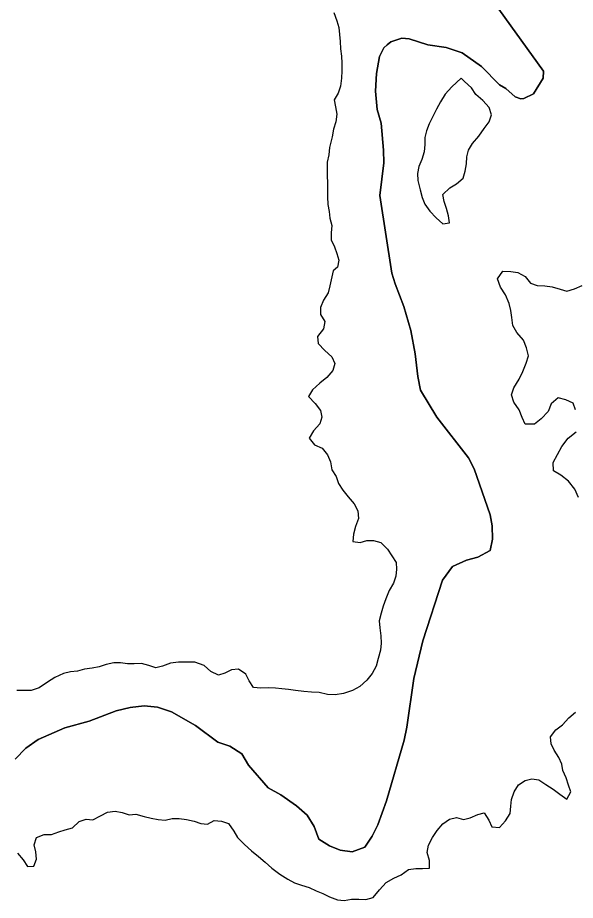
# Model space of a CAD drawing. Extents: x 1310247 to 1664935, y 284496 to 704931.
# Drawn here: x 1530131 to 1534387, y 545279 to 552020 of the extents above; entities that cross this region are included whole.
import ezdxf

# ---------------------------------------------------------------- set-up
doc = ezdxf.new("R2010")
doc.units = 0
doc.layers.add('GM_X_Adjacent_County', color=7, linetype='Continuous')
doc.layers.add('GM_X_City_Street_Text', color=7, linetype='Continuous')

msp = doc.modelspace()

# ---------------------------------------------------------------- linework, layer by layer
at = {"layer": 'GM_X_Adjacent_County'}
for points in [[(1530111.1, 546357), (1530192.9, 546441.5), (1530286.4, 546507.8), (1530490.5, 546595.9), (1530675.9, 546648.4), (1530881.9, 546726.5), (1530988.6, 546752.4), (1531095.1, 546764.4), (1531199.1, 546754.3), (1531304.6, 546718.2), (1531487, 546614.6), (1531658.9, 546487.1), (1531750.5, 546455.3), (1531841.6, 546397.4), (1531892, 546312.3), (1532043, 546137.2), (1532138.2, 546085.3), (1532258.8, 546000.8), (1532339.6, 545929.2), (1532394.1, 545842), (1532430.3, 545747.2), (1532511.5, 545695.5), (1532593, 545661.9), (1532682.9, 545648.1), (1532779.8, 545684.3), (1532837.6, 545769.3), (1532879.4, 545856.6), (1532947, 546039.5), (1533080.2, 546501.4), (1533102.2, 546601.1), (1533153.5, 546972.6), (1533223.2, 547259.6), (1533372.5, 547725.3), (1533450.6, 547827.9), (1533555.8, 547877.9), (1533644.4, 547900.2), (1533737.6, 547950.4), (1533755.3, 548036.2), (1533753.3, 548140.4), (1533736.8, 548222.8), (1533615.3, 548573.6), (1533570.9, 548658.5), (1533330.4, 548969.6), (1533206.1, 549176.3), (1533184, 549278.8), (1533165.4, 549453.4), (1533132.7, 549630.3), (1533078.2, 549815.5), (1533011.3, 549987), (1532985.7, 550070.2), (1532894.6, 550661), (1532925.1, 550912.8), (1532924.4, 551007.5), (1532906.1, 551215.8), (1532875.8, 551320.1), (1532861.6, 551459.8), (1532869.3, 551594.2), (1532892.8, 551723.7), (1532924.9, 551790.3), (1532949.9, 551812.6), (1532979.8, 551835.5), (1533064.1, 551865), (1533120.2, 551857.8), (1533261.8, 551812.6), (1533402.6, 551791.7), (1533523.3, 551752.7), (1533670.4, 551647.8), (1533809.5, 551507.2), (1533856.2, 551478.4), (1533929.2, 551415.9), (1533972.6, 551399.4), (1533994.9, 551402.2), (1534067.5, 551438.4), (1534140.9, 551559), (1534143.9, 551611.2), (1530537.1, 556625.7)], [(1530537.1, 556625.7), (1534143.9, 551611.2), (1534140.9, 551559), (1534067.5, 551438.4), (1533994.9, 551402.2), (1533972.6, 551399.4), (1533929.2, 551415.9), (1533856.2, 551478.4), (1533809.5, 551507.2), (1533670.4, 551647.8), (1533523.3, 551752.7), (1533402.6, 551791.7), (1533261.8, 551812.6), (1533120.2, 551857.8), (1533064.1, 551865), (1532979.8, 551835.5), (1532949.9, 551812.6), (1532924.9, 551790.3), (1532892.8, 551723.7), (1532869.3, 551594.2), (1532861.6, 551459.8), (1532875.8, 551320.1), (1532906.1, 551215.8), (1532924.4, 551007.5), (1532925.1, 550912.8), (1532894.6, 550661), (1532985.7, 550070.2), (1533011.3, 549987), (1533078.2, 549815.5), (1533132.7, 549630.3), (1533165.4, 549453.4), (1533184, 549278.8), (1533206.1, 549176.3), (1533330.4, 548969.6), (1533570.9, 548658.5), (1533615.3, 548573.6), (1533736.8, 548222.8), (1533753.3, 548140.4), (1533755.3, 548036.2), (1533737.6, 547950.4), (1533644.4, 547900.2), (1533555.8, 547877.9), (1533450.6, 547827.9), (1533372.5, 547725.3), (1533223.2, 547259.6), (1533153.5, 546972.6), (1533102.2, 546601.1), (1533080.2, 546501.4), (1532947, 546039.5), (1532879.4, 545856.6), (1532837.6, 545769.3), (1532779.8, 545684.3), (1532682.9, 545648.1), (1532593, 545661.9), (1532511.5, 545695.5), (1532430.3, 545747.2), (1532394.1, 545842), (1532339.6, 545929.2), (1532258.8, 546000.8), (1532138.2, 546085.3), (1532043, 546137.2), (1531892, 546312.3), (1531841.6, 546397.4), (1531750.5, 546455.3), (1531658.9, 546487.1), (1531487, 546614.6), (1531304.6, 546718.2), (1531199.1, 546754.3), (1531095.1, 546764.4), (1530988.6, 546752.4), (1530881.9, 546726.5), (1530675.9, 546648.4), (1530490.5, 546595.9), (1530286.4, 546507.8), (1530192.9, 546441.5), (1530111.1, 546357)]]:
    msp.add_lwpolyline(points, dxfattribs=at)
at = {"layer": 'GM_X_City_Street_Text'}
for points in [[(1532543.1, 552058.7), (1532568.1, 551996.2), (1532581.3, 551945.8), (1532586.4, 551891.6), (1532593.5, 551837.3), (1532594.6, 551783.2), (1532601.6, 551726.9), (1532604.7, 551672.7), (1532605.8, 551614.5), (1532602.8, 551558.4), (1532595.7, 551496.4), (1532576.8, 551444.5), (1532545.9, 551392.9), (1532557, 551340.6), (1532568.1, 551284.3), (1532559.1, 551224.3), (1532542.1, 551168.4), (1532531.1, 551110.4), (1532511.7, 551028.5), (1532504.7, 550972.5), (1532493.8, 550916.5), (1532492.9, 550864.4), (1532494.1, 550814.3), (1532495.1, 550756.1), (1532496.2, 550701.9), (1532495.3, 550651.8), (1532498.4, 550593.6), (1532507.5, 550539.3), (1532514.6, 550489.1), (1532529.7, 550432.7), (1532524.8, 550376.6), (1532523.9, 550324.5), (1532549, 550269.9), (1532566.2, 550219.5), (1532583.4, 550169.1), (1532572.5, 550115.1), (1532539.9, 550085.6)], [(1533516.9, 551557.2), (1533443.7, 551492.2), (1533392.6, 551436.9), (1533357.5, 551377.4), (1533326.5, 551321.7), (1533297.4, 551260), (1533270.5, 551208.4), (1533251.6, 551156.5), (1533238.7, 551104.6), (1533237.8, 551050.5), (1533234.8, 550996.4), (1533215.8, 550936.6), (1533192.9, 550884.8), (1533181.9, 550830.8), (1533185, 550776.7), (1533203.9, 550706.2), (1533219, 550647.8), (1533238.1, 550595.3), (1533277.3, 550542.5), (1533324.6, 550491.6), (1533375.9, 550446.6), (1533426.2, 550453.8), (1533419.1, 550508), (1533404, 550562.4), (1533386.8, 550616.9), (1533375.7, 550669.2), (1533430.7, 550720.4), (1533481.3, 550751.7), (1533532.2, 550794.9), (1533547.1, 550846.8)], [(1533547.1, 550846.8), (1533556, 550902.8), (1533558.9, 550956.9), (1533571.8, 551008.8), (1533602.8, 551060.4), (1533651.8, 551115.8), (1533690.9, 551173.3), (1533729.8, 551224.8), (1533746.8, 551278.6), (1533729.7, 551335), (1533680.5, 551388), (1533629.1, 551433), (1533593.9, 551483.7), (1533542.6, 551532.7), (1533516.9, 551557.2)], [(1532539.9, 550085.6), (1532512.7, 549971.4), (1532501.9, 549919.5), (1532464.9, 549864), (1532442, 549806.3), (1532443.2, 549752.3), (1532476.4, 549699.7), (1532465.5, 549643.8), (1532418.5, 549586.5), (1532423.7, 549532.3), (1532475, 549479.5), (1532528.3, 549430.6), (1532551.6, 549378.2), (1532536.7, 549326.4), (1532491.8, 549273), (1532437, 549229.8), (1532382.1, 549178.6), (1532351.3, 549127), (1532400.5, 549074.2), (1532441.8, 549019.5), (1532453, 548969.3), (1532438.2, 548917.5), (1532389.3, 548864.2), (1532356.3, 548808.6), (1532397.6, 548757.9), (1532455.3, 548733), (1532494.6, 548680.3), (1532517.8, 548627.9), (1532528.9, 548567.7), (1532562.2, 548515.1), (1532579.4, 548462.8), (1532612.7, 548412.2), (1532654, 548361.5), (1532699.2, 548306.8), (1532726.5, 548254.3), (1532731.6, 548196.1), (1532708.6, 548134.4), (1532693.6, 548074.6), (1532688.7, 548018.6), (1532744.7, 548011.8), (1532795.1, 548027), (1532847.2, 548028.2), (1532903, 548011.3), (1532954.4, 547960.4), (1532987.7, 547909.8), (1533020.9, 547859.3), (1533022.1, 547807.2), (1533017.3, 547755.2), (1532998.4, 547701.5), (1532967.5, 547645.9), (1532940.5, 547582.2), (1532919.5, 547524.5), (1532904.7, 547472.7), (1532889.7, 547412.8), (1532894.9, 547360.7), (1532902, 547298.5), (1532905.1, 547242.4), (1532900.3, 547190.5), (1532883.3, 547126.7), (1532868.3, 547066.8), (1532835.4, 547011.3), (1532796.5, 546959.8), (1532743.6, 546912.6), (1532687, 546881.4), (1532618.5, 546858.5), (1532554.3, 546847.5), (1532496.2, 546850.4), (1532432.3, 546865.4), (1532374.2, 546868.3), (1532316.2, 546873.2), (1532252.2, 546882.2), (1532198.2, 546889.1), (1532148.1, 546893.8), (1532098.1, 546898.6), (1532044, 546901.5), (1531985.9, 546898.4), (1531929.9, 546905.2), (1531898.6, 546955.8), (1531871.3, 547006.3), (1531815.8, 547043.2), (1531763.6, 547040), (1531713.1, 547012.7), (1531662.8, 546997.5), (1531605.1, 547026.4), (1531553.7, 547073.3), (1531482, 547098.4), (1531417.8, 547097.4), (1531357.7, 547098.3), (1531297.4, 547089.3), (1531237, 547068.2), (1531184.7, 547055), (1531132.8, 547071.8), (1531077, 547088.7), (1531020.8, 547085.6), (1530968.7, 547084.4), (1530916.7, 547093.2), (1530864.6, 547092), (1530806.3, 547080.9), (1530751.9, 547061.7), (1530699.6, 547052.5), (1530641.4, 547045.4)], [(1534389.8, 549025.2), (1534370.6, 549075.6), (1534314.9, 549102.5), (1534257, 549117.4), (1534204.2, 549072.2), (1534181.2, 549012.4), (1534126.2, 548955.2), (1534075.5, 548916), (1534005.3, 548915.1), (1533982.1, 548965.5), (1533958.9, 549023.9), (1533917.8, 549082.6), (1533900.6, 549138.9), (1533917.5, 549192.7), (1533958.6, 549260.2), (1533987.6, 549317.8), (1534012.6, 549381.5), (1534029.5, 549437.2), (1534014.5, 549499.5), (1533991.3, 549558), (1533940.1, 549616.8), (1533910.9, 549669.3), (1533901.8, 549729.5), (1533894.6, 549783.7), (1533883.4, 549837.9), (1533854.4, 549902.5), (1533815.3, 549963.1), (1533794.2, 550025.5), (1533835.2, 550085), (1533895.3, 550082), (1533949.2, 550073.2), (1534004.9, 550042.3), (1534044.2, 549991.6), (1534096, 549974.8), (1534154.1, 549971.9), (1534210.1, 549965), (1534271.9, 549946), (1534323.8, 549931.2), (1534382.2, 549948.3), (1534438.7, 549975.4)], [(1534411.5, 548356.2), (1534382.4, 548418.7), (1534335.3, 548479.5), (1534275.9, 548526.5), (1534220.3, 548559.4), (1534219.3, 548623.4), (1534250.3, 548685), (1534283.3, 548744.6), (1534332.4, 548807.9), (1534393.2, 548857)], [(1530641.4, 547045.4), (1530587.1, 547030.3), (1530532.9, 547025.1), (1530480.5, 547011.9), (1530413.9, 546980.9), (1530359.3, 546945.7), (1530294.4, 546900.7), (1530234, 546881.6), (1530183.9, 546880.4), (1530123.8, 546881.3)], [(1530601.2, 545880.8), (1530653.6, 545898), (1530705.6, 545893.2), (1530762.2, 545924.4), (1530816.8, 545951.5), (1530875, 545960.7), (1530929, 545949.8), (1530982.8, 545930.9), (1531033, 545936.2), (1531096.8, 545919.2), (1531148.7, 545906.3), (1531202.7, 545895.5), (1531256.7, 545890.6), (1531309, 545903.8), (1531363.1, 545903), (1531419.1, 545896.1), (1531477.1, 545883.2), (1531528.9, 545866.4), (1531580.9, 545861.6), (1531631.5, 545888.8), (1531685.5, 545884), (1531739.3, 545865.1), (1531780.5, 545808.4), (1531809.8, 545757.9), (1531863.1, 545705), (1531916.5, 545658.1), (1531967.9, 545613.3), (1532019.3, 545570.4), (1532070.7, 545523.6), (1532132.1, 545478.6), (1532191.6, 545439.6), (1532243.3, 545412.8), (1532297.2, 545395.9), (1532355, 545377), (1532408.7, 545352.2), (1532460.5, 545331.3), (1532512.2, 545304.5), (1532572, 545283.5), (1532622, 545278.8), (1532678.3, 545287.9), (1532734.4, 545287), (1532788.4, 545284.2), (1532844.8, 545301.3), (1532891.8, 545358.6), (1532942.8, 545415.9), (1533001.4, 545449), (1533057.9, 545474.2), (1533112.7, 545515.4), (1533170.9, 545522.5), (1533221, 545521.7), (1533273.2, 545524.9), (1533274.1, 545582.9), (1533257, 545643.3), (1533265.9, 545701.2), (1533296.8, 545758.8), (1533333.8, 545812.3), (1533376.6, 545863.6), (1533427.3, 545898.9), (1533479.6, 545912.1), (1533533.5, 545895.2), (1533585.8, 545908.4), (1533642.3, 545933.6), (1533692.6, 545946.8), (1533727.8, 545892.2), (1533751, 545839.8), (1533809.1, 545834.9), (1533854, 545886.2), (1533888.9, 545941.8), (1533895.8, 545997.7), (1533900.6, 546049.7), (1533919.5, 546107.4), (1533952.4, 546161), (1534005.1, 546194.2), (1534055.4, 546207.4), (1534109.3, 546198.6), (1534162.9, 546163.7), (1534218.5, 546128.8), (1534270, 546090), (1534321.5, 546051.1), (1534352.4, 546106.7), (1534335.2, 546159), (1534318, 546213.4), (1534290.8, 546269.8), (1534283.6, 546320), (1534262.3, 546370.4), (1534227.1, 546425), (1534201.8, 546475.4), (1534198.6, 546527.5), (1534237.5, 546581), (1534288.3, 546620.3), (1534337.2, 546673.5), (1534389.9, 546714.8)], [(1530128.5, 545639.9), (1530171.8, 545587.2), (1530205.1, 545536.6), (1530255.2, 545539.8), (1530274.1, 545593.6), (1530268.9, 545649.7), (1530257.8, 545704), (1530274.7, 545759.8), (1530333.1, 545782.9), (1530389.2, 545782), (1530443.7, 545803.2), (1530494, 545818.4), (1530548.3, 545831.6), (1530601.2, 545880.8)]]:
    msp.add_lwpolyline(points, dxfattribs=at)

doc.saveas('drawing.dxf')
